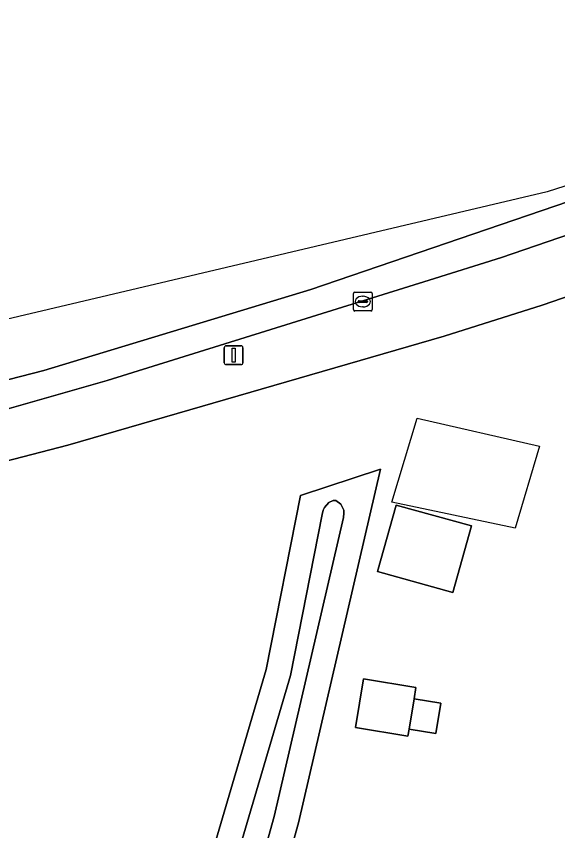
# Model space of a CAD drawing. Extents: x 161772 to 163126, y 383092 to 383917.
# Drawn here: x 162197.53 to 162226.21, y 383749.32 to 383792.5 of the extents above; entities that cross this region are included whole.
import ezdxf

# ---------------------------------------------------------------- set-up
doc = ezdxf.new("R2010")
doc.units = 0
for name, color, linetype in [('IMGEO_Erf', 7, 'Continuous'), ('IMGEO_Kolk', 7, 'Continuous'), ('IMGEO_Lichtmast', 7, 'Continuous'), ('IMGEO_Oever', 7, 'Continuous'), ('IMGEO_Pand', 7, 'Continuous'), ('IMGEO_Pand_vergunning_verleend', 7, 'Continuous'), ('IMGEO_Parkeervlak_open', 7, 'Continuous'), ('IMGEO_Rijbaan_lokaal_open', 7, 'Continuous'), ('IMGEO_Voetpad_open', 7, 'Continuous'), ('IMGEO_Waterloop', 7, 'Continuous')]:
    doc.layers.add(name, color=color, linetype=linetype)

msp = doc.modelspace()

# ---------------------------------------------------------------- linework, layer by layer
at = {"layer": 'IMGEO_Erf'}
for points in [[(162255.012, 383786.698), (162242.719, 383783.152), (162225.394, 383777.184), (162220.191, 383775.546), (162200.256, 383769.756), (162187.035, 383766.338)], [(162195.823, 383705.741), (162205.292, 383739.26), (162210.76, 383757.864), (162212.585, 383767.097), (162216.818, 383768.48), (162212.478, 383749.735), (162206.418, 383727.953), (162200.049, 383704.489), (162188.646, 383671.026)]]:
    msp.add_lwpolyline(points, dxfattribs=at)
for points in [[(162216.669, 383763.06), (162217.65, 383766.585), (162221.636, 383765.477), (162220.657, 383761.952)], [(162215.92, 383757.367), (162218.699, 383756.914), (162218.601, 383756.313), (162220.015, 383756.083), (162219.751, 383754.466), (162218.337, 383754.696), (162218.278, 383754.334), (162215.499, 383754.787)]]:
    msp.add_lwpolyline(points, close=True, dxfattribs=at)
at = {"layer": 'IMGEO_Kolk'}
for p, q in [((162215.387, 383776.946), (162215.387, 383777.798)), ((162215.462, 383777.872), (162216.314, 383777.872)), ((162216.388, 383777.798), (162216.388, 383776.946)), ((162215.646, 383777.366), (162215.646, 383777.378)), ((162216.084, 383777.329), (162215.686, 383777.329)), ((162215.689, 383777.415), (162216.087, 383777.415)), ((162215.875, 383777.652), (162215.9, 383777.652)), ((162216.13, 383777.378), (162216.13, 383777.366)), ((162216.314, 383776.872), (162215.462, 383776.872)), ((162215.898, 383777.092), (162215.873, 383777.092))]:
    msp.add_line(p, q, dxfattribs=at)
for points in [[(162215.387, 383776.946), (162215.387, 383777.798)], [(162215.462, 383777.872), (162216.314, 383777.872)], [(162216.388, 383777.798), (162216.388, 383776.946)], [(162216.314, 383776.872), (162215.462, 383776.872)]]:
    msp.add_lwpolyline(points, dxfattribs=at)
for centre, radius, start, end in [((162215.464, 383777.796), 0.0765, 91.552, 178.448), ((162215.464, 383777.796), 0.0765, 91.552, 178.448), ((162216.312, 383777.796), 0.0765, 1.552, 88.448), ((162216.312, 383777.796), 0.0765, 1.552, 88.448), ((162215.686, 383777.375), 0.0403, 85.8775, 175.7526), ((162215.683, 383777.365), 0.0366, 178.938, 274.7102), ((162216.087, 383777.372), 0.043, 264.8664, 352.4533), ((162216.091, 383777.377), 0.0386, 1.7309, 96.639), ((162215.464, 383776.948), 0.0765, 181.552, 268.448), ((162215.464, 383776.948), 0.0765, 181.552, 268.448), ((162216.312, 383776.948), 0.0765, 271.552, 358.448), ((162216.312, 383776.948), 0.0765, 271.552, 358.448)]:
    msp.add_arc(centre, radius, start, end, dxfattribs=at)
for centre, major_axis, ratio, start_param, end_param in [((162215.874, 383777.372), (-0.387, 0.002), 0.722429, 4.712389, 7.853982), ((162215.899, 383777.372), (-0.39, 0.002), 0.717154, 1.570796, 4.712389)]:
    msp.add_ellipse(centre, major_axis=major_axis, ratio=ratio, start_param=start_param, end_param=end_param, dxfattribs=at)
at = {"layer": 'IMGEO_Lichtmast'}
for p, q in [((162208.547, 383774.127), (162208.547, 383774.927)), ((162208.547, 383774.927), (162208.547, 383774.127)), ((162208.647, 383775.027), (162209.437, 383775.027)), ((162209.437, 383775.027), (162208.647, 383775.027)), ((162209.537, 383774.927), (162209.537, 383774.127)), ((162209.537, 383774.127), (162209.537, 383774.927)), ((162209.437, 383774.027), (162208.647, 383774.027)), ((162208.647, 383774.027), (162209.437, 383774.027))]:
    msp.add_line(p, q, dxfattribs=at)
msp.add_lwpolyline([(162208.967, 383774.902), (162209.117, 383774.902), (162209.117, 383774.152), (162208.967, 383774.152), (162208.967, 383774.902)], dxfattribs=at)
for centre, start, end in [((162208.647, 383774.927), 90, 180), ((162208.647, 383774.927), 90, 180), ((162209.437, 383774.927), 0, 90), ((162209.437, 383774.927), 360, 90), ((162208.647, 383774.127), 180, 270), ((162208.647, 383774.127), 180, 270), ((162209.437, 383774.127), 270, 0), ((162209.437, 383774.127), 270, 0)]:
    msp.add_arc(centre, 0.1, start, end, dxfattribs=at)
at = {"layer": 'IMGEO_Oever'}
for points in [[(162188.646, 383671.026), (162200.049, 383704.489), (162206.418, 383727.953), (162212.478, 383749.735), (162216.818, 383768.48), (162212.585, 383767.097), (162210.76, 383757.864), (162205.292, 383739.26), (162195.823, 383705.741)], [(162197.09, 383705.353), (162206.565, 383738.893), (162212.048, 383757.548), (162213.734, 383766.079), (162213.79, 383766.31), (162213.855, 383766.457), (162214.091, 383766.718), (162214.319, 383766.822), (162214.457, 383766.824), (162214.731, 383766.637), (162214.879, 383766.31), (162214.889, 383766.159), (162214.862, 383765.923), (162211.194, 383750.062), (162205.141, 383728.304), (162198.782, 383704.876), (162187.322, 383671.248)]]:
    msp.add_lwpolyline(points, dxfattribs=at)
at = {"layer": 'IMGEO_Pand'}
for points in [[(162216.669, 383763.06), (162220.657, 383761.952), (162221.636, 383765.477), (162217.65, 383766.585)], [(162218.601, 383756.313), (162218.699, 383756.914), (162215.92, 383757.367), (162215.499, 383754.787), (162218.278, 383754.334), (162218.337, 383754.696)], [(162218.601, 383756.313), (162218.337, 383754.696), (162219.751, 383754.466), (162220.015, 383756.083)]]:
    msp.add_lwpolyline(points, close=True, dxfattribs=at)
at = {"layer": 'IMGEO_Pand_vergunning_verleend'}
msp.add_lwpolyline([(162217.419, 383766.735), (162218.761, 383771.191), (162225.252, 383769.705), (162223.959, 383765.355)], close=True, dxfattribs=at)
at = {"layer": 'IMGEO_Parkeervlak_open'}
msp.add_lwpolyline([(162223.232, 383779.7), (162239.756, 383785.381), (162245.452, 383787.153), (162255.27, 383789.813), (162254.92, 383791.344), (162242.105, 383787.667), (162227.51, 383782.926), (162213.135, 383778.014), (162198.988, 383773.718), (162188.403, 383770.997), (162181.369, 383769.441), (162181.687, 383767.923), (162195.279, 383771.174), (162202.342, 383773.184), (162219.396, 383778.504)], close=True, dxfattribs=at)
at = {"layer": 'IMGEO_Rijbaan_lokaal_open'}
msp.add_lwpolyline([(162188.403, 383770.997), (162198.988, 383773.718), (162213.135, 383778.014), (162227.51, 383782.926), (162242.105, 383787.667), (162254.92, 383791.344), (162254.657, 383792.497), (162225.642, 383783.195), (162050.779, 383741.885)], dxfattribs=at)
at = {"layer": 'IMGEO_Voetpad_open'}
for points in [[(162256.63, 383790.181), (162255.27, 383789.813), (162245.452, 383787.153), (162239.756, 383785.381), (162223.232, 383779.7), (162219.396, 383778.504), (162202.342, 383773.184), (162195.279, 383771.174)], [(162074.255, 383742.059), (162078.896, 383743.792), (162079.781, 383743.973), (162084.084, 383744.78), (162090.525, 383745.607), (162093.374, 383746.213), (162097.574, 383747.177), (162111.332, 383750), (162162.567, 383761.051), (162169.437, 383762.211), (162187.035, 383766.338), (162200.256, 383769.756), (162220.191, 383775.546), (162225.394, 383777.184), (162242.719, 383783.152), (162255.012, 383786.698), (162261.71, 383788.708)]]:
    msp.add_lwpolyline(points, dxfattribs=at)
at = {"layer": 'IMGEO_Waterloop'}
msp.add_lwpolyline([(162187.322, 383671.248), (162198.782, 383704.876), (162205.141, 383728.304), (162211.194, 383750.062), (162214.862, 383765.923), (162214.889, 383766.159), (162214.879, 383766.31), (162214.731, 383766.637), (162214.457, 383766.824), (162214.319, 383766.822), (162214.091, 383766.718), (162213.855, 383766.457), (162213.79, 383766.31), (162213.734, 383766.079), (162212.048, 383757.548), (162206.565, 383738.893), (162197.09, 383705.353)], dxfattribs=at)

doc.saveas('drawing.dxf')
